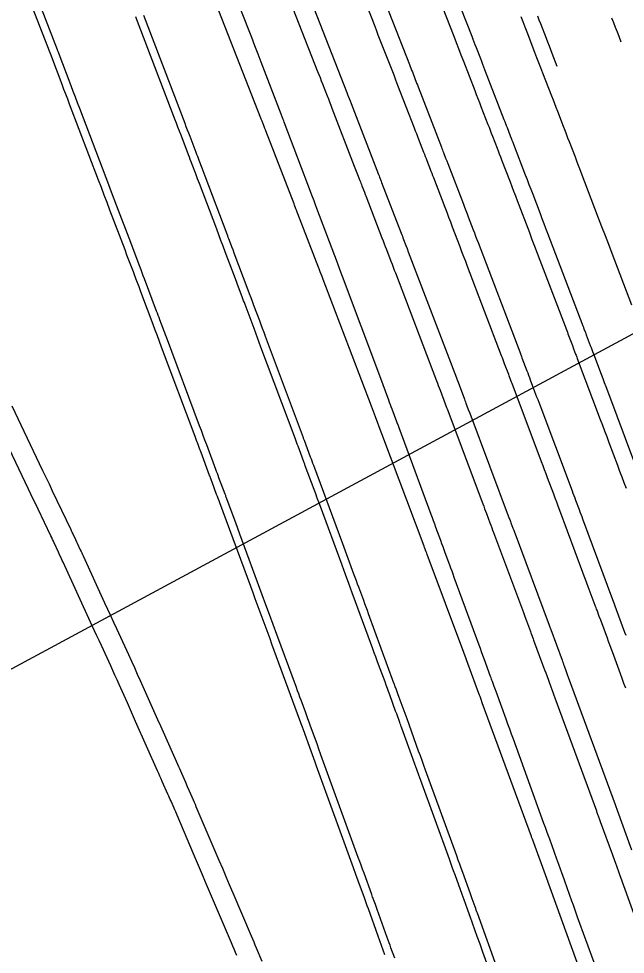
# Model space of a CAD drawing. Extents: x 954385 to 988206, y 1868364 to 1924553.
# Drawn here: x 957809.26 to 957835.32, y 1919857.64 to 1919897.82 of the extents above; entities that cross this region are included whole.
import ezdxf

# ---------------------------------------------------------------- set-up
doc = ezdxf.new("R2010")
doc.units = 0
for name, color, linetype in [('16', 7, 'Continuous'), ('26', 7, 'Continuous'), ('6', 7, 'Continuous'), ('7', 7, 'Continuous'), ('Default', 7, 'Continuous')]:
    doc.layers.add(name, color=color, linetype=linetype)

msp = doc.modelspace()

# ---------------------------------------------------------------- linework, layer by layer
at = {"layer": '16'}
for points in [[(957835.342, 1919869.069), (957835.266, 1919869.275), (957835.19, 1919869.481), (957835.115, 1919869.687), (957834.767, 1919870.632), (957834.714, 1919870.778), (957834.66, 1919870.924), (957834.606, 1919871.071), (957834.552, 1919871.217), (957834.266, 1919871.988), (957834.207, 1919872.147), (957834.109, 1919872.414), (957834.089, 1919872.467), (957834.069, 1919872.52), (957834.049, 1919872.573), (957834.029, 1919872.626), (957833.731, 1919873.427), (957833.674, 1919873.579), (957833.618, 1919873.73), (957833.562, 1919873.881), (957833.505, 1919874.032), (957832.51, 1919876.705), (957832.445, 1919876.879), (957832.38, 1919877.054), (957832.314, 1919877.228), (957832.249, 1919877.402), (957831.986, 1919878.099), (957831.921, 1919878.273), (957831.855, 1919878.447), (957831.79, 1919878.621), (957831.724, 1919878.795), (957830.462, 1919882.152), (957830.437, 1919882.217), (957830.412, 1919882.282), (957830.338, 1919882.478), (957830.314, 1919882.543), (957830.14, 1919883), (957830.107, 1919883.087), (957830.074, 1919883.174), (957830.041, 1919883.261), (957830.008, 1919883.348), (957828.549, 1919887.177), (957828.468, 1919887.388), (957828.388, 1919887.599), (957828.307, 1919887.81), (957828.227, 1919888.021), (957827.905, 1919888.865), (957827.824, 1919889.076), (957827.743, 1919889.286), (957827.663, 1919889.497), (957827.582, 1919889.708), (957827.091, 1919890.985), (957827.056, 1919891.075), (957827.021, 1919891.166), (957826.986, 1919891.257), (957826.951, 1919891.348), (957826.811, 1919891.711), (957826.776, 1919891.801), (957826.741, 1919891.892), (957826.706, 1919891.983), (957826.671, 1919892.073), (957826.457, 1919892.625), (957826.41, 1919892.747), (957826.363, 1919892.87), (957826.315, 1919892.992), (957826.268, 1919893.114), (957825.555, 1919894.957), (957825.471, 1919895.174), (957825.387, 1919895.39), (957825.303, 1919895.606), (957825.219, 1919895.822), (957824.88, 1919896.686), (957824.796, 1919896.902), (957824.712, 1919897.118), (957824.627, 1919897.334), (957824.543, 1919897.55), (957823.008, 1919901.48)], [(957820.242, 1919900.319), (957822.104, 1919895.549), (957822.155, 1919895.419), (957822.206, 1919895.288), (957822.257, 1919895.158), (957822.309, 1919895.027), (957822.513, 1919894.505), (957822.564, 1919894.375), (957822.615, 1919894.244), (957822.665, 1919894.113), (957822.716, 1919893.983), (957823.681, 1919891.49), (957823.737, 1919891.343), (957823.794, 1919891.196), (957823.922, 1919890.865), (957823.944, 1919890.811), (957823.965, 1919890.756), (957823.986, 1919890.702), (957824.007, 1919890.647), (957824.111, 1919890.375), (957824.153, 1919890.266), (957824.174, 1919890.212), (957824.867, 1919888.41), (957824.915, 1919888.284), (957824.964, 1919888.158), (957825.012, 1919888.032), (957825.06, 1919887.906), (957825.252, 1919887.402), (957825.301, 1919887.276), (957825.349, 1919887.15), (957825.397, 1919887.024), (957825.445, 1919886.899), (957827.211, 1919882.264), (957827.249, 1919882.164), (957827.287, 1919882.064), (957827.325, 1919881.964), (957827.363, 1919881.864), (957827.583, 1919881.282), (957827.642, 1919881.128), (957827.664, 1919881.07), (957829.202, 1919876.979), (957829.241, 1919876.878), (957829.279, 1919876.776), (957829.317, 1919876.674), (957829.356, 1919876.572), (957829.509, 1919876.165), (957829.548, 1919876.063), (957829.586, 1919875.961), (957829.624, 1919875.859), (957829.662, 1919875.757), (957830.943, 1919872.319), (957831.008, 1919872.143), (957831.074, 1919871.967), (957831.247, 1919871.502), (957831.27, 1919871.44), (957831.293, 1919871.378), (957831.362, 1919871.193), (957831.385, 1919871.131), (957831.771, 1919870.088), (957831.815, 1919869.969), (957831.859, 1919869.849), (957831.903, 1919869.73), (957831.947, 1919869.61), (957832.123, 1919869.132), (957832.167, 1919869.013), (957832.211, 1919868.893), (957832.255, 1919868.774), (957832.298, 1919868.654), (957834.079, 1919863.806), (957834.093, 1919863.767), (957834.107, 1919863.729), (957834.121, 1919863.691), (957834.135, 1919863.653), (957834.218, 1919863.424), (957834.246, 1919863.347), (957834.77, 1919861.91), (957834.799, 1919861.83), (957834.828, 1919861.75), (957834.857, 1919861.67), (957834.886, 1919861.59), (957835.031, 1919861.189), (957835.089, 1919861.028), (957835.118, 1919860.948), (957836.252, 1919857.815)], [(957824.996, 1919857.612), (957824.924, 1919857.814), (957824.851, 1919858.016), (957824.779, 1919858.217), (957824.706, 1919858.419), (957824.286, 1919859.585), (957824.239, 1919859.716), (957824.176, 1919859.89), (957824.161, 1919859.934), (957824.145, 1919859.977), (957824.129, 1919860.021), (957824.113, 1919860.064), (957823.846, 1919860.799), (957823.747, 1919861.073), (957823.648, 1919861.347), (957822.059, 1919865.725), (957822.002, 1919865.884), (957821.944, 1919866.043), (957821.886, 1919866.202), (957821.828, 1919866.361), (957821.494, 1919867.276), (957821.452, 1919867.391), (957821.396, 1919867.544), (957821.368, 1919867.62), (957821.34, 1919867.697), (957820.141, 1919870.962), (957820.058, 1919871.19), (957819.974, 1919871.418), (957819.807, 1919871.875), (957819.765, 1919871.989), (957819.723, 1919872.103), (957819.681, 1919872.217), (957819.638, 1919872.33), (957819.427, 1919872.902), (957819.328, 1919873.169), (957819.23, 1919873.435), (957817.902, 1919877.024), (957817.867, 1919877.117), (957817.833, 1919877.209), (957817.799, 1919877.301), (957817.765, 1919877.393), (957817.569, 1919877.919), (957817.501, 1919878.103), (957817.481, 1919878.156), (957817.461, 1919878.209), (957817.095, 1919879.188), (957817.03, 1919879.36), (957816.966, 1919879.532), (957816.902, 1919879.704), (957816.837, 1919879.876), (957815.4, 1919883.719), (957815.309, 1919883.961), (957815.219, 1919884.203), (957815.128, 1919884.445), (957815.037, 1919884.687), (957814.551, 1919885.977), (957814.49, 1919886.138), (957814.429, 1919886.299), (957814.308, 1919886.621), (957814.278, 1919886.701), (957814.247, 1919886.782), (957814.217, 1919886.862), (957814.186, 1919886.943), (957813.996, 1919887.445), (957813.912, 1919887.666), (957813.829, 1919887.887), (957813.18, 1919889.6), (957813.058, 1919889.922), (957812.936, 1919890.244), (957812.813, 1919890.566), (957812.69, 1919890.888), (957811.447, 1919894.145), (957811.366, 1919894.359), (957811.285, 1919894.572), (957811.203, 1919894.785), (957811.122, 1919894.999), (957810.634, 1919896.277), (957810.605, 1919896.35), (957809.197, 1919900.005)], [(957833.496, 1919856.615), (957832.093, 1919860.491), (957832.033, 1919860.657), (957832.011, 1919860.719), (957832.003, 1919860.74), (957831.332, 1919862.582), (957831.299, 1919862.672), (957831.292, 1919862.692), (957829.179, 1919868.445), (957829.131, 1919868.577), (957829.083, 1919868.708), (957829.058, 1919868.774), (957829.034, 1919868.84), (957828.5, 1919870.283), (957828.468, 1919870.369), (957828.398, 1919870.556), (957828.38, 1919870.605), (957826.814, 1919874.809), (957826.792, 1919874.868), (957826.77, 1919874.927), (957826.703, 1919875.105), (957826.681, 1919875.164), (957824.866, 1919879.989), (957824.839, 1919880.06), (957824.586, 1919880.727), (957824.544, 1919880.84), (957824.501, 1919880.953), (957824.458, 1919881.066), (957824.415, 1919881.179), (957822.341, 1919886.62), (957822.294, 1919886.743), (957822.215, 1919886.948), (957822.2, 1919886.989), (957822.184, 1919887.03), (957822.168, 1919887.071), (957822.153, 1919887.112), (957821.258, 1919889.439), (957821.23, 1919889.511), (957821.195, 1919889.602), (957821.174, 1919889.657), (957821.112, 1919889.816), (957821.093, 1919889.865), (957819.877, 1919893.008), (957819.86, 1919893.053), (957819.842, 1919893.098), (957819.825, 1919893.143), (957819.807, 1919893.188), (957819.719, 1919893.414), (957819.684, 1919893.504), (957819.666, 1919893.549), (957817.476, 1919899.157)], [(957827.452, 1919898.345), (957827.951, 1919897.07), (957828.055, 1919896.803), (957828.16, 1919896.535), (957828.263, 1919896.268), (957828.367, 1919896.001), (957828.855, 1919894.738), (957828.922, 1919894.567), (957828.988, 1919894.396), (957829.054, 1919894.225), (957829.12, 1919894.054), (957829.42, 1919893.282), (957829.469, 1919893.155), (957829.518, 1919893.028), (957829.567, 1919892.901), (957829.616, 1919892.774), (957829.812, 1919892.266), (957829.86, 1919892.139), (957829.909, 1919892.012), (957829.958, 1919891.885), (957830.007, 1919891.758), (957830.37, 1919890.814), (957830.447, 1919890.614), (957830.523, 1919890.415), (957830.6, 1919890.215), (957830.676, 1919890.015), (957831.201, 1919888.639), (957831.314, 1919888.344), (957831.427, 1919888.048), (957831.54, 1919887.752), (957831.653, 1919887.456), (957832.805, 1919884.433), (957832.833, 1919884.359), (957832.861, 1919884.285), (957832.889, 1919884.211), (957832.917, 1919884.137), (957833.051, 1919883.784), (957833.103, 1919883.646), (957833.19, 1919883.417), (957833.208, 1919883.371), (957833.225, 1919883.325), (957833.242, 1919883.279), (957833.26, 1919883.233), (957834.246, 1919880.611), (957834.339, 1919880.364), (957834.431, 1919880.118), (957834.524, 1919879.872), (957834.617, 1919879.625), (957834.988, 1919878.639), (957835.081, 1919878.393), (957835.173, 1919878.146), (957835.265, 1919877.9), (957835.358, 1919877.653)], [(957829.912, 1919855.751), (957829.202, 1919857.734), (957829.081, 1919858.07), (957828.96, 1919858.407), (957828.655, 1919859.259), (957828.626, 1919859.338), (957828.598, 1919859.418), (957828.569, 1919859.498), (957828.54, 1919859.577), (957828.397, 1919859.975), (957828.311, 1919860.214), (957828.008, 1919861.054), (957827.948, 1919861.22), (957827.888, 1919861.387), (957827.828, 1919861.553), (957827.767, 1919861.72), (957826.541, 1919865.098), (957826.455, 1919865.336), (957826.369, 1919865.574), (957826.282, 1919865.811), (957826.196, 1919866.049), (957825.722, 1919867.355), (957825.7, 1919867.416), (957825.678, 1919867.477), (957825.656, 1919867.537), (957825.634, 1919867.598), (957825.501, 1919867.963), (957825.456, 1919868.085), (957825.2, 1919868.786), (957825.15, 1919868.923), (957825.1, 1919869.06), (957825.05, 1919869.197), (957824.999, 1919869.334), (957824.726, 1919870.078), (957824.664, 1919870.248), (957824.602, 1919870.417), (957824.54, 1919870.587), (957824.477, 1919870.756), (957823.736, 1919872.774), (957823.592, 1919873.167), (957823.447, 1919873.56), (957823.303, 1919873.952), (957823.157, 1919874.345), (957822.223, 1919876.868), (957822.156, 1919877.05), (957822.089, 1919877.232), (957822.021, 1919877.414), (957821.954, 1919877.595), (957821.575, 1919878.619), (957821.551, 1919878.686), (957821.526, 1919878.752), (957821.44, 1919878.984), (957821.261, 1919879.465), (957821.229, 1919879.551), (957821.197, 1919879.637), (957821.165, 1919879.722), (957821.133, 1919879.808), (957819.67, 1919883.717), (957819.595, 1919883.916), (957819.521, 1919884.115), (957819.446, 1919884.314), (957819.372, 1919884.513), (957818.987, 1919885.542), (957818.956, 1919885.625), (957818.925, 1919885.707), (957818.894, 1919885.79), (957818.863, 1919885.872), (957818.708, 1919886.284), (957818.646, 1919886.449), (957818.615, 1919886.532), (957818.131, 1919887.814), (957818.04, 1919888.055), (957817.949, 1919888.296), (957817.858, 1919888.537), (957817.767, 1919888.778), (957817.025, 1919890.737), (957816.946, 1919890.944), (957816.868, 1919891.151), (957816.711, 1919891.565), (957816.672, 1919891.668), (957816.633, 1919891.772), (957816.593, 1919891.875), (957816.554, 1919891.979), (957816.235, 1919892.814), (957816.169, 1919892.988), (957816.103, 1919893.161), (957816.036, 1919893.335), (957815.97, 1919893.509), (957814.324, 1919897.818), (957814.295, 1919897.894)], [(957835.602, 1919885.518), (957834.757, 1919887.735), (957834.611, 1919888.116), (957834.466, 1919888.496), (957834.321, 1919888.877), (957834.175, 1919889.258), (957833.429, 1919891.214), (957833.366, 1919891.378), (957833.303, 1919891.543), (957833.24, 1919891.707), (957833.177, 1919891.871), (957832.923, 1919892.531), (957832.861, 1919892.694), (957832.798, 1919892.857), (957832.735, 1919893.021), (957832.672, 1919893.184), (957832.421, 1919893.837), (957832.358, 1919894), (957832.295, 1919894.163), (957832.232, 1919894.327), (957832.168, 1919894.49), (957831.783, 1919895.483), (957831.698, 1919895.703), (957831.613, 1919895.923), (957831.528, 1919896.143), (957831.443, 1919896.362), (957831.103, 1919897.242), (957831.018, 1919897.462), (957830.932, 1919897.681), (957830.847, 1919897.901)], [(957808.958, 1919881.188), (957810.142, 1919878.715), (957810.282, 1919878.423), (957810.422, 1919878.13), (957810.562, 1919877.838), (957810.702, 1919877.545), (957811.495, 1919875.886), (957811.518, 1919875.837), (957811.541, 1919875.789), (957811.564, 1919875.74), (957811.587, 1919875.692), (957811.701, 1919875.448), (957811.746, 1919875.351), (957811.769, 1919875.302), (957811.907, 1919875.008), (957811.937, 1919874.943), (957811.968, 1919874.878), (957811.998, 1919874.813), (957812.028, 1919874.747), (957812.951, 1919872.74), (957813.079, 1919872.461), (957813.207, 1919872.183), (957813.335, 1919871.904), (957813.463, 1919871.626), (957813.976, 1919870.511), (957814.103, 1919870.233), (957814.23, 1919869.954), (957814.356, 1919869.675), (957814.481, 1919869.395), (957814.995, 1919868.243), (957815.112, 1919867.98), (957815.23, 1919867.717), (957815.347, 1919867.454), (957815.464, 1919867.191), (957816.082, 1919865.806), (957816.125, 1919865.71), (957816.167, 1919865.614), (957816.209, 1919865.518), (957816.252, 1919865.421), (957816.421, 1919865.034), (957816.504, 1919864.843), (957816.588, 1919864.653), (957816.754, 1919864.273), (957816.796, 1919864.178), (957816.837, 1919864.083), (957816.878, 1919863.987), (957816.919, 1919863.892), (957817.861, 1919861.685), (957818.01, 1919861.334), (957818.16, 1919860.983), (957818.31, 1919860.632), (957818.46, 1919860.281), (957819.248, 1919858.435), (957819.304, 1919858.305), (957819.359, 1919858.175), (957819.413, 1919858.044), (957819.468, 1919857.914), (957819.703, 1919857.348)]]:
    msp.add_lwpolyline(points, dxfattribs=at)
at = {"layer": '26'}
msp.add_lwpolyline([(957807.131, 1919868.928), (957927.772, 1919933.944), (957924.621, 1919928.838), (957927.772, 1919933.944), (957921.774, 1919934.12)], dxfattribs=at)
at = {"layer": '6'}
msp.add_lwpolyline([(957821.291, 1919899.937), (957823.362, 1919894.644), (957823.377, 1919894.605), (957823.392, 1919894.566), (957823.407, 1919894.527), (957823.423, 1919894.488), (957823.498, 1919894.292), (957823.544, 1919894.174), (957824.722, 1919891.132), (957824.744, 1919891.075), (957824.766, 1919891.018), (957824.832, 1919890.847), (957824.854, 1919890.789), (957825.695, 1919888.609), (957825.721, 1919888.542), (957825.746, 1919888.476), (957825.772, 1919888.41), (957825.797, 1919888.343), (957825.898, 1919888.077), (957825.949, 1919887.944), (957825.999, 1919887.812), (957828.064, 1919882.396), (957828.08, 1919882.356), (957828.106, 1919882.286), (957828.11, 1919882.276), (957828.394, 1919881.529), (957828.415, 1919881.475), (957828.435, 1919881.421), (957828.455, 1919881.367), (957828.476, 1919881.313), (957828.578, 1919881.042), (957828.639, 1919880.88), (957830.34, 1919876.362), (957830.357, 1919876.315), (957830.374, 1919876.269), (957830.392, 1919876.223), (957830.409, 1919876.176), (957830.495, 1919875.944), (957830.53, 1919875.851), (957830.547, 1919875.805), (957832.047, 1919871.776), (957832.065, 1919871.729), (957832.106, 1919871.617), (957832.118, 1919871.585), (957832.604, 1919870.275), (957832.626, 1919870.214), (957832.649, 1919870.152), (957832.672, 1919870.091), (957832.694, 1919870.029), (957832.785, 1919869.783), (957832.83, 1919869.66), (957832.875, 1919869.537), (957834.885, 1919864.067), (957834.899, 1919864.028), (957834.914, 1919863.989), (957834.956, 1919863.873), (957834.97, 1919863.834), (957835.591, 1919862.128)], dxfattribs=at)
at = {"layer": '7'}
for points in [[(957835.736, 1919878.721), (957834.566, 1919881.829), (957834.499, 1919882.006), (957834.433, 1919882.182), (957834.367, 1919882.358), (957834.3, 1919882.535), (957833.968, 1919883.418), (957833.935, 1919883.506), (957833.902, 1919883.593), (957833.869, 1919883.681), (957833.835, 1919883.768), (957833.66, 1919884.229), (957833.636, 1919884.294), (957833.611, 1919884.359), (957833.562, 1919884.489), (957833.537, 1919884.554), (957833.512, 1919884.619), (957831.996, 1919888.595), (957831.916, 1919888.805), (957831.837, 1919889.014), (957831.757, 1919889.223), (957831.677, 1919889.433), (957831.359, 1919890.27), (957831.279, 1919890.48), (957831.199, 1919890.689), (957831.119, 1919890.898), (957831.038, 1919891.107), (957830.534, 1919892.415), (957830.499, 1919892.504), (957830.465, 1919892.593), (957830.431, 1919892.681), (957830.397, 1919892.77), (957830.26, 1919893.126), (957830.225, 1919893.214), (957830.191, 1919893.303), (957830.157, 1919893.392), (957830.123, 1919893.481), (957829.295, 1919895.618), (957829.248, 1919895.738), (957829.202, 1919895.857), (957829.156, 1919895.977), (957829.11, 1919896.097), (957828.925, 1919896.575), (957828.879, 1919896.694), (957828.832, 1919896.814), (957828.786, 1919896.933), (957828.739, 1919897.053), (957827.26, 1919900.833)], [(957824.276, 1919900.385), (957826.05, 1919895.848), (957826.081, 1919895.769), (957826.112, 1919895.69), (957826.143, 1919895.61), (957826.174, 1919895.531), (957826.296, 1919895.214), (957826.327, 1919895.134), (957826.358, 1919895.055), (957826.388, 1919894.976), (957826.419, 1919894.896), (957827.422, 1919892.306), (957827.445, 1919892.248), (957827.468, 1919892.189), (957827.49, 1919892.13), (957827.513, 1919892.072), (957827.603, 1919891.837), (957827.649, 1919891.72), (957827.694, 1919891.602), (957828.367, 1919889.858), (957828.42, 1919889.72), (957828.473, 1919889.582), (957828.525, 1919889.445), (957828.578, 1919889.307), (957828.788, 1919888.755), (957828.84, 1919888.617), (957828.893, 1919888.479), (957828.945, 1919888.341), (957828.998, 1919888.204), (957830.788, 1919883.508), (957830.805, 1919883.465), (957830.821, 1919883.423), (957830.861, 1919883.316), (957830.885, 1919883.252), (957831.094, 1919882.704), (957831.131, 1919882.606), (957831.168, 1919882.507), (957831.206, 1919882.409), (957831.243, 1919882.31), (957831.429, 1919881.816), (957831.472, 1919881.7), (957831.515, 1919881.585), (957831.559, 1919881.47), (957831.602, 1919881.355), (957833.038, 1919877.541), (957833.075, 1919877.441), (957833.113, 1919877.34), (957833.151, 1919877.24), (957833.188, 1919877.139), (957833.338, 1919876.736), (957833.375, 1919876.636), (957833.413, 1919876.535), (957833.45, 1919876.435), (957833.487, 1919876.334), (957834.776, 1919872.873), (957834.802, 1919872.803), (957834.828, 1919872.733), (957834.893, 1919872.557), (957834.919, 1919872.487), (957834.932, 1919872.451), (957835.293, 1919871.478), (957835.344, 1919871.342)], [(957833.979, 1919857.28), (957833.274, 1919859.241), (957833.213, 1919859.411), (957833.152, 1919859.581), (957833.091, 1919859.751), (957833.03, 1919859.921), (957832.721, 1919860.783), (957832.693, 1919860.862), (957832.664, 1919860.941), (957832.636, 1919861.019), (957832.608, 1919861.098), (957832.466, 1919861.49), (957832.382, 1919861.726), (957832.074, 1919862.581), (957832.013, 1919862.749), (957831.952, 1919862.918), (957831.891, 1919863.086), (957831.83, 1919863.255), (957830.517, 1919866.874), (957830.438, 1919867.09), (957830.36, 1919867.306), (957830.281, 1919867.522), (957830.203, 1919867.737), (957829.771, 1919868.926), (957829.693, 1919869.139), (957829.616, 1919869.353), (957829.596, 1919869.406), (957829.577, 1919869.46), (957829.558, 1919869.513), (957829.538, 1919869.566), (957829.258, 1919870.332), (957829.205, 1919870.478), (957829.152, 1919870.623), (957829.098, 1919870.768), (957829.045, 1919870.914), (957827.977, 1919873.826), (957827.929, 1919873.958), (957827.88, 1919874.09), (957827.832, 1919874.221), (957827.784, 1919874.353), (957827.59, 1919874.879), (957827.542, 1919875.011), (957827.493, 1919875.142), (957827.445, 1919875.274), (957827.396, 1919875.405), (957827.186, 1919875.973), (957827.135, 1919876.111), (957827.084, 1919876.25), (957827.033, 1919876.388), (957826.981, 1919876.526), (957825.604, 1919880.248), (957825.589, 1919880.29), (957825.573, 1919880.333), (957825.525, 1919880.46), (957825.509, 1919880.503), (957825.305, 1919881.048), (957825.268, 1919881.146), (957825.231, 1919881.244), (957825.195, 1919881.342), (957825.158, 1919881.44), (957824.771, 1919882.476), (957823.174, 1919886.745), (957823.063, 1919887.043), (957822.951, 1919887.341), (957822.839, 1919887.639), (957822.726, 1919887.937), (957822.072, 1919889.669), (957822.031, 1919889.777), (957821.98, 1919889.913), (957821.949, 1919889.994), (957821.853, 1919890.247), (957821.841, 1919890.281), (957820.669, 1919893.374), (957820.647, 1919893.431), (957820.625, 1919893.489), (957820.537, 1919893.718), (957819.685, 1919895.948), (957819.549, 1919896.303), (957819.412, 1919896.658), (957819.275, 1919897.013), (957819.137, 1919897.367), (957818.305, 1919899.494)], [(957825.415, 1919857.468), (957825.255, 1919857.914), (957825.215, 1919858.025), (957825.175, 1919858.137), (957825.135, 1919858.248), (957825.094, 1919858.36), (957824.663, 1919859.557), (957824.585, 1919859.774), (957824.507, 1919859.99), (957824.487, 1919860.045), (957824.468, 1919860.099), (957824.448, 1919860.153), (957824.429, 1919860.207), (957824.097, 1919861.12), (957824.035, 1919861.291), (957823.973, 1919861.461), (957823.911, 1919861.631), (957823.849, 1919861.801), (957822.247, 1919866.212), (957822.146, 1919866.49), (957822.095, 1919866.629), (957821.788, 1919867.475), (957821.739, 1919867.61), (957821.69, 1919867.745), (957821.641, 1919867.88), (957821.591, 1919868.014), (957821.393, 1919868.554), (957821.343, 1919868.688), (957821.294, 1919868.823), (957821.244, 1919868.958), (957821.195, 1919869.093), (957820.356, 1919871.377), (957820.199, 1919871.803), (957820.042, 1919872.228), (957819.885, 1919872.653), (957819.728, 1919873.079), (957818.767, 1919875.677), (957818.583, 1919876.175), (957818.177, 1919877.273), (957818.166, 1919877.305), (957818.154, 1919877.336), (957818.142, 1919877.367), (957818.131, 1919877.398), (957817.864, 1919878.108), (957817.831, 1919878.195), (957817.799, 1919878.282), (957817.766, 1919878.37), (957817.734, 1919878.457), (957817.338, 1919879.514), (957817.262, 1919879.719), (957817.185, 1919879.924), (957817.108, 1919880.13), (957817.032, 1919880.335), (957815.608, 1919884.146), (957815.573, 1919884.24), (957815.538, 1919884.333), (957815.503, 1919884.426), (957815.468, 1919884.519), (957815.327, 1919884.891), (957815.292, 1919884.984), (957815.257, 1919885.077), (957815.222, 1919885.17), (957815.187, 1919885.263), (957814.663, 1919886.653), (957814.614, 1919886.782), (957814.565, 1919886.912), (957814.516, 1919887.041), (957814.467, 1919887.171), (957814.222, 1919887.818), (957814.075, 1919888.206), (957813.483, 1919889.768), (957813.368, 1919890.072), (957813.253, 1919890.375), (957813.137, 1919890.679), (957813.022, 1919890.982), (957811.885, 1919893.961), (957811.791, 1919894.206), (957811.698, 1919894.451), (957811.604, 1919894.696), (957811.511, 1919894.941), (957810.951, 1919896.407), (957810.941, 1919896.435), (957810.929, 1919896.468), (957810.923, 1919896.483), (957810.238, 1919898.263)], [(957829.872, 1919856.886), (957828.97, 1919859.401), (957828.946, 1919859.47), (957828.921, 1919859.539), (957828.896, 1919859.608), (957828.871, 1919859.677), (957828.747, 1919860.023), (957828.672, 1919860.23), (957828.339, 1919861.155), (957828.275, 1919861.332), (957828.211, 1919861.509), (957828.147, 1919861.686), (957828.083, 1919861.863), (957826.743, 1919865.549), (957826.668, 1919865.754), (957826.594, 1919865.959), (957826.519, 1919866.164), (957826.445, 1919866.369), (957825.945, 1919867.745), (957825.611, 1919868.663), (957825.555, 1919868.819), (957825.46, 1919869.08), (957825.441, 1919869.132), (957825.422, 1919869.184), (957825.403, 1919869.236), (957825.384, 1919869.288), (957824.293, 1919872.257), (957824.24, 1919872.4), (957824.188, 1919872.543), (957824.135, 1919872.686), (957824.083, 1919872.828), (957823.873, 1919873.4), (957823.82, 1919873.542), (957823.768, 1919873.685), (957823.715, 1919873.828), (957823.662, 1919873.971), (957823.357, 1919874.795), (957823.181, 1919875.271), (957821.939, 1919878.631), (957821.905, 1919878.722), (957821.871, 1919878.813), (957821.837, 1919878.904), (957821.803, 1919878.995), (957821.536, 1919879.708), (957821.504, 1919879.791), (957821.494, 1919879.819), (957819.865, 1919884.177), (957819.803, 1919884.343), (957819.741, 1919884.509), (957819.679, 1919884.675), (957819.617, 1919884.841), (957819.369, 1919885.505), (957819.306, 1919885.671), (957819.244, 1919885.837), (957819.182, 1919886.002), (957819.119, 1919886.168), (957818.52, 1919887.755), (957818.469, 1919887.89), (957818.419, 1919888.024), (957818.318, 1919888.292), (957818.292, 1919888.359), (957818.267, 1919888.426), (957818.242, 1919888.493), (957818.216, 1919888.56), (957817.271, 1919891.056), (957817.143, 1919891.395), (957817.014, 1919891.733), (957816.982, 1919891.818), (957816.95, 1919891.903), (957816.918, 1919891.987), (957816.886, 1919892.072), (957816.625, 1919892.756), (957816.571, 1919892.898), (957816.516, 1919893.04), (957816.462, 1919893.182), (957816.408, 1919893.324), (957814.641, 1919897.951)], [(957831.552, 1919897.938), (957831.614, 1919897.778), (957831.676, 1919897.618), (957831.923, 1919896.979), (957831.985, 1919896.82), (957832.046, 1919896.66), (957832.108, 1919896.5), (957832.17, 1919896.34), (957832.387, 1919895.779)], [(957834.736, 1919897.862), (957834.813, 1919897.662), (957834.891, 1919897.462), (957834.968, 1919897.262), (957835.046, 1919897.063), (957835.137, 1919896.827)], [(957818.631, 1919857.586), (957818.574, 1919857.722), (957818.517, 1919857.857), (957818.46, 1919857.993), (957818.403, 1919858.128), (957817.29, 1919860.743), (957817.162, 1919861.045), (957817.033, 1919861.347), (957816.905, 1919861.649), (957816.776, 1919861.951), (957816.07, 1919863.612), (957816.037, 1919863.688), (957816.005, 1919863.763), (957815.972, 1919863.838), (957815.939, 1919863.913), (957815.806, 1919864.213), (957815.773, 1919864.288), (957815.74, 1919864.363), (957815.707, 1919864.437), (957815.673, 1919864.512), (957815.431, 1919865.058), (957815.38, 1919865.174), (957815.328, 1919865.29), (957815.276, 1919865.406), (957815.225, 1919865.522), (957814.285, 1919867.634), (957814.196, 1919867.833), (957814.107, 1919868.033), (957814.018, 1919868.232), (957813.93, 1919868.432), (957813.575, 1919869.229), (957813.486, 1919869.429), (957813.396, 1919869.628), (957813.306, 1919869.826), (957813.215, 1919870.025), (957812.813, 1919870.899), (957812.716, 1919871.11), (957812.618, 1919871.322), (957812.521, 1919871.534), (957812.423, 1919871.745), (957811.166, 1919874.474), (957811.133, 1919874.547), (957811.1, 1919874.619), (957811, 1919874.836), (957810.967, 1919874.909), (957810.785, 1919875.304), (957810.749, 1919875.381), (957810.713, 1919875.459), (957810.677, 1919875.537), (957810.64, 1919875.614), (957810.095, 1919876.751), (957809.991, 1919876.967), (957809.888, 1919877.182), (957809.785, 1919877.397), (957809.682, 1919877.613), (957808.161, 1919880.78)]]:
    msp.add_lwpolyline(points, dxfattribs=at)
at = {"layer": 'Default'}
msp.add_arc((956871.597, 1919501.221), 996.448, 12.648055, 34.075074, dxfattribs=at)

# ---------------------------------------------------------------- texts
at = {"layer": '16'}
msp.add_text('545', height=6, rotation=111.2815, dxfattribs=at).set_placement((957844.051, 1919897.011))

doc.saveas('drawing.dxf')
